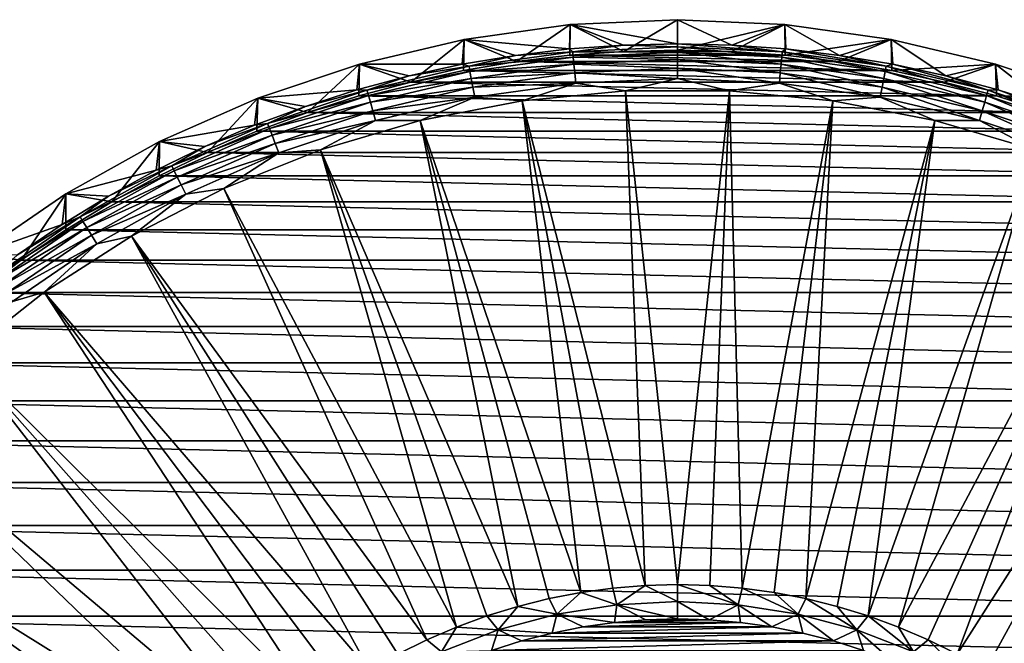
# Model space of a CAD drawing. Header units: metres. Extents: x -109 to 109, y -315 to 32.
# Tile 378 of 384: x 58 to 86, y 15 to 32. Entities that reach past the tile are written whole.
import ezdxf

# ---------------------------------------------------------------- set-up
doc = ezdxf.new("R2010")
doc.units = ezdxf.units.M
doc.layers.add('solid_K244242000C74_AAA', color=7, linetype='CONTINUOUS')

msp = doc.modelspace()

# ---------------------------------------------------------------- linework, layer by layer
at = {"layer": 'solid_K244242000C74_AAA'}
for points in [[(74.994003, 31.613438, -83.82), (73.501381, 32.36137, -83.669998), (76.5, 32.5, -83.669998)], [(76.5, 31.827694, -79.857155), (76.5, 32.5, -83.669998), (73.501381, 32.36137, -83.669998)], [(76.5, 31.649307, -83.82), (74.994003, 31.613438, -83.82), (76.5, 32.5, -83.669998)], [(76.5, 31.649307, -83.82), (76.5, 32.5, -83.669998), (79.498619, 32.36137, -83.669998)], [(78.014427, 31.791643, -79.857155), (79.498619, 32.36137, -83.669998), (76.5, 32.5, -83.669998)], [(76.5, 31.827694, -79.857155), (78.014427, 31.791643, -79.857155), (76.5, 32.5, -83.669998)], [(71.995758, 31.32715, -83.82), (70.528122, 31.946623, -83.669998), (73.501381, 32.36137, -83.669998)], [(73.474579, 31.683575, -79.857155), (73.501381, 32.36137, -83.669998), (70.528122, 31.946623, -83.669998)], [(73.491844, 31.50601, -83.82), (71.995758, 31.32715, -83.82), (73.501381, 32.36137, -83.669998)], [(73.474579, 31.683575, -79.857155), (74.985573, 31.791643, -79.857155), (73.501381, 32.36137, -83.669998)], [(74.994003, 31.613438, -83.82), (73.491844, 31.50601, -83.82), (73.501381, 32.36137, -83.669998)], [(74.985573, 31.791643, -79.857155), (76.5, 31.827694, -79.857155), (73.501381, 32.36137, -83.669998)], [(78.005997, 31.613438, -83.82), (76.5, 31.649307, -83.82), (79.498619, 32.36137, -83.669998)], [(79.508156, 31.50601, -83.82), (78.005997, 31.613438, -83.82), (79.498619, 32.36137, -83.669998)], [(78.014427, 31.791643, -79.857155), (79.525421, 31.683575, -79.857155), (79.498619, 32.36137, -83.669998)], [(79.508156, 31.50601, -83.82), (79.498619, 32.36137, -83.669998), (82.471878, 31.946623, -83.669998)], [(81.029556, 31.503733, -79.857155), (82.471878, 31.946623, -83.669998), (79.498619, 32.36137, -83.669998)], [(79.525421, 31.683575, -79.857155), (81.029556, 31.503733, -79.857155), (79.498619, 32.36137, -83.669998)], [(69.03849, 30.757179, -83.82), (67.605858, 31.259308, -83.669998), (70.528122, 31.946623, -83.669998)], [(70.47657, 31.252525, -79.857155), (70.528122, 31.946623, -83.669998), (67.605858, 31.259308, -83.669998)], [(70.510254, 31.077324, -83.82), (69.03849, 30.757179, -83.82), (70.528122, 31.946623, -83.669998)], [(70.47657, 31.252525, -79.857155), (71.970451, 31.503733, -79.857155), (70.528122, 31.946623, -83.669998)], [(71.995758, 31.32715, -83.82), (70.510254, 31.077324, -83.82), (70.528122, 31.946623, -83.669998)], [(71.970451, 31.503733, -79.857155), (73.474579, 31.683575, -79.857155), (70.528122, 31.946623, -83.669998)], [(81.004242, 31.32715, -83.82), (79.508156, 31.50601, -83.82), (82.471878, 31.946623, -83.669998)], [(82.489746, 31.077324, -83.82), (81.004242, 31.32715, -83.82), (82.471878, 31.946623, -83.669998)], [(81.029556, 31.503733, -79.857155), (82.52343, 31.252525, -79.857155), (82.471878, 31.946623, -83.669998)], [(82.489746, 31.077324, -83.82), (82.471878, 31.946623, -83.669998), (85.394142, 31.259308, -83.669998)], [(84.003662, 30.930521, -79.857155), (85.394142, 31.259308, -83.669998), (82.471878, 31.946623, -83.669998)], [(82.52343, 31.252525, -79.857155), (84.003662, 30.930521, -79.857155), (82.471878, 31.946623, -83.669998)], [(73.571594, 31.602552, -79.521729), (73.474579, 31.683575, -79.857155), (71.970451, 31.503733, -79.857155)], [(73.571594, 31.602552, -79.521729), (74.985573, 31.791643, -79.857155), (73.474579, 31.683575, -79.857155)], [(76.5, 31.73794, -79.521729), (74.985573, 31.791643, -79.857155), (73.571594, 31.602552, -79.521729)], [(76.5, 31.73794, -79.521729), (73.571594, 31.602552, -79.521729), (76.5, 31.590652, -79.20536)], [(76.5, 31.73794, -79.521729), (76.5, 31.827694, -79.857155), (74.985573, 31.791643, -79.857155)], [(79.428406, 31.602552, -79.521729), (78.014427, 31.791643, -79.857155), (76.5, 31.827694, -79.857155)], [(79.428406, 31.602552, -79.521729), (76.5, 31.827694, -79.857155), (76.5, 31.73794, -79.521729)], [(76.5, 31.73794, -79.521729), (76.5, 31.590652, -79.20536), (79.414818, 31.455891, -79.20536)], [(79.428406, 31.602552, -79.521729), (76.5, 31.73794, -79.521729), (79.414818, 31.455891, -79.20536)], [(79.428406, 31.602552, -79.521729), (79.525421, 31.683575, -79.857155), (78.014427, 31.791643, -79.857155)], [(82.331833, 31.19754, -79.521729), (79.525421, 31.683575, -79.857155), (79.428406, 31.602552, -79.521729)], [(82.331833, 31.19754, -79.521729), (81.029556, 31.503733, -79.857155), (79.525421, 31.683575, -79.857155)], [(70.668167, 31.19754, -79.521729), (71.970451, 31.503733, -79.857155), (70.47657, 31.252525, -79.857155)], [(73.571594, 31.602552, -79.521729), (71.970451, 31.503733, -79.857155), (70.668167, 31.19754, -79.521729)], [(73.571594, 31.602552, -79.521729), (70.668167, 31.19754, -79.521729), (73.585182, 31.455891, -79.20536)], [(70.668167, 31.19754, -79.521729), (70.695236, 31.052761, -79.20536), (73.585182, 31.455891, -79.20536)], [(73.585182, 31.455891, -79.20536), (70.695236, 31.052761, -79.20536), (73.603638, 31.256708, -78.919411)], [(81.004242, 31.32715, -83.82), (71.995758, 31.32715, -83.82), (73.491844, 31.50601, -83.82)], [(79.508156, 31.50601, -83.82), (73.491844, 31.50601, -83.82), (74.994003, 31.613438, -83.82)], [(81.004242, 31.32715, -83.82), (73.491844, 31.50601, -83.82), (79.508156, 31.50601, -83.82)], [(73.571594, 31.602552, -79.521729), (73.585182, 31.455891, -79.20536), (76.5, 31.590652, -79.20536)], [(76.5, 31.590652, -79.20536), (73.585182, 31.455891, -79.20536), (76.5, 31.390615, -78.919411)], [(73.585182, 31.455891, -79.20536), (73.603638, 31.256708, -78.919411), (76.5, 31.390615, -78.919411)], [(78.005997, 31.613438, -83.82), (74.994003, 31.613438, -83.82), (76.5, 31.649307, -83.82)], [(79.508156, 31.50601, -83.82), (74.994003, 31.613438, -83.82), (78.005997, 31.613438, -83.82)], [(76.5, 31.590652, -79.20536), (76.5, 31.390615, -78.919411), (79.396362, 31.256708, -78.919411)], [(79.414818, 31.455891, -79.20536), (76.5, 31.590652, -79.20536), (79.396362, 31.256708, -78.919411)], [(79.414818, 31.455891, -79.20536), (79.396362, 31.256708, -78.919411), (82.268013, 30.856131, -78.919411)], [(79.428406, 31.602552, -79.521729), (79.414818, 31.455891, -79.20536), (82.304764, 31.052761, -79.20536)], [(82.304764, 31.052761, -79.20536), (79.414818, 31.455891, -79.20536), (82.268013, 30.856131, -78.919411)], [(82.331833, 31.19754, -79.521729), (79.428406, 31.602552, -79.521729), (82.304764, 31.052761, -79.20536)], [(82.331833, 31.19754, -79.521729), (82.52343, 31.252525, -79.857155), (81.029556, 31.503733, -79.857155)], [(66.148552, 29.908609, -83.82), (64.759682, 30.305361, -83.669998), (67.605858, 31.259308, -83.669998)], [(67.533104, 30.538448, -79.857155), (67.605858, 31.259308, -83.669998), (64.759682, 30.305361, -83.669998)], [(67.583076, 30.367197, -83.82), (66.148552, 29.908609, -83.82), (67.605858, 31.259308, -83.669998)], [(67.533104, 30.538448, -79.857155), (68.996338, 30.930521, -79.857155), (67.605858, 31.259308, -83.669998)], [(69.03849, 30.757179, -83.82), (67.583076, 30.367197, -83.82), (67.605858, 31.259308, -83.669998)], [(68.996338, 30.930521, -79.857155), (70.47657, 31.252525, -79.857155), (67.605858, 31.259308, -83.669998)], [(70.668167, 31.19754, -79.521729), (68.996338, 30.930521, -79.857155), (67.814499, 30.526365, -79.521729)], [(70.668167, 31.19754, -79.521729), (67.814499, 30.526365, -79.521729), (70.695236, 31.052761, -79.20536)], [(70.668167, 31.19754, -79.521729), (70.47657, 31.252525, -79.857155), (68.996338, 30.930521, -79.857155)], [(82.489746, 31.077324, -83.82), (70.510254, 31.077324, -83.82), (71.995758, 31.32715, -83.82)], [(70.695236, 31.052761, -79.20536), (70.731987, 30.856131, -78.919411), (73.603638, 31.256708, -78.919411)], [(73.603638, 31.256708, -78.919411), (70.731987, 30.856131, -78.919411), (73.626404, 31.011066, -78.672592)], [(82.489746, 31.077324, -83.82), (71.995758, 31.32715, -83.82), (81.004242, 31.32715, -83.82)], [(76.5, 31.390615, -78.919411), (73.603638, 31.256708, -78.919411), (76.5, 31.143921, -78.672592)], [(73.603638, 31.256708, -78.919411), (73.626404, 31.011066, -78.672592), (76.5, 31.143921, -78.672592)], [(76.5, 31.143921, -78.672592), (73.626404, 31.011066, -78.672592), (76.5, 30.858078, -78.472404)], [(76.5, 31.390615, -78.919411), (76.5, 31.143921, -78.672592), (79.373596, 31.011066, -78.672592)], [(79.396362, 31.256708, -78.919411), (76.5, 31.390615, -78.919411), (79.373596, 31.011066, -78.672592)], [(76.5, 31.143921, -78.672592), (76.5, 30.858078, -78.472404), (79.347221, 30.726442, -78.472404)], [(79.373596, 31.011066, -78.672592), (76.5, 31.143921, -78.672592), (79.347221, 30.726442, -78.472404)], [(79.396362, 31.256708, -78.919411), (79.373596, 31.011066, -78.672592), (82.222679, 30.613636, -78.672592)], [(82.268013, 30.856131, -78.919411), (79.396362, 31.256708, -78.919411), (82.222679, 30.613636, -78.672592)], [(82.331833, 31.19754, -79.521729), (82.304764, 31.052761, -79.20536), (85.145195, 30.384699, -79.20536)], [(85.185501, 30.526365, -79.521729), (82.52343, 31.252525, -79.857155), (82.331833, 31.19754, -79.521729)], [(85.185501, 30.526365, -79.521729), (82.331833, 31.19754, -79.521729), (85.145195, 30.384699, -79.20536)], [(83.96151, 30.757179, -83.82), (82.489746, 31.077324, -83.82), (85.394142, 31.259308, -83.669998)], [(85.185501, 30.526365, -79.521729), (84.003662, 30.930521, -79.857155), (82.52343, 31.252525, -79.857155)], [(85.416924, 30.367197, -83.82), (83.96151, 30.757179, -83.82), (85.394142, 31.259308, -83.669998)], [(84.003662, 30.930521, -79.857155), (85.466896, 30.538446, -79.857155), (85.394142, 31.259308, -83.669998)], [(85.416924, 30.367197, -83.82), (85.394142, 31.259308, -83.669998), (88.240318, 30.305361, -83.669998)], [(86.909821, 30.077194, -79.857155), (88.240318, 30.305361, -83.669998), (85.394142, 31.259308, -83.669998)], [(85.466896, 30.538446, -79.857155), (86.909821, 30.077194, -79.857155), (85.394142, 31.259308, -83.669998)], [(67.814499, 30.526365, -79.521729), (68.996338, 30.930521, -79.857155), (67.533104, 30.538448, -79.857155)], [(67.814499, 30.526365, -79.521729), (67.854805, 30.384699, -79.20536), (70.695236, 31.052761, -79.20536)], [(70.695236, 31.052761, -79.20536), (67.854805, 30.384699, -79.20536), (70.731987, 30.856131, -78.919411)], [(67.854805, 30.384699, -79.20536), (67.909554, 30.192299, -78.919411), (70.731987, 30.856131, -78.919411)], [(70.731987, 30.856131, -78.919411), (67.909554, 30.192299, -78.919411), (70.777321, 30.613636, -78.672592)], [(83.96151, 30.757179, -83.82), (69.03849, 30.757179, -83.82), (70.510254, 31.077324, -83.82)], [(83.96151, 30.757179, -83.82), (70.510254, 31.077324, -83.82), (82.489746, 31.077324, -83.82)], [(70.731987, 30.856131, -78.919411), (70.777321, 30.613636, -78.672592), (73.626404, 31.011066, -78.672592)], [(73.626404, 31.011066, -78.672592), (70.777321, 30.613636, -78.672592), (73.652779, 30.726442, -78.472404)], [(73.626404, 31.011066, -78.672592), (73.652779, 30.726442, -78.472404), (76.5, 30.858078, -78.472404)], [(76.5, 30.858078, -78.472404), (73.652779, 30.726442, -78.472404), (75.046753, 30.507524, -78.325066)], [(76.5, 30.858078, -78.472404), (75.046753, 30.507524, -78.325066), (77.95327, 30.507523, -78.325066)], [(79.347221, 30.726442, -78.472404), (76.5, 30.858078, -78.472404), (77.95327, 30.507523, -78.325066)], [(79.373596, 31.011066, -78.672592), (79.347221, 30.726442, -78.472404), (82.170158, 30.332661, -78.472404)], [(82.222679, 30.613636, -78.672592), (79.373596, 31.011066, -78.672592), (82.170158, 30.332661, -78.472404)], [(82.268013, 30.856131, -78.919411), (82.222679, 30.613636, -78.672592), (85.022942, 29.955021, -78.672592)], [(82.304764, 31.052761, -79.20536), (82.268013, 30.856131, -78.919411), (85.090446, 30.192299, -78.919411)], [(85.090446, 30.192299, -78.919411), (82.268013, 30.856131, -78.919411), (85.022942, 29.955021, -78.672592)], [(85.145195, 30.384699, -79.20536), (82.304764, 31.052761, -79.20536), (85.090446, 30.192299, -78.919411)], [(85.185501, 30.526365, -79.521729), (85.466896, 30.538446, -79.857155), (84.003662, 30.930521, -79.857155)], [(85.416924, 30.367197, -83.82), (67.583076, 30.367197, -83.82), (69.03849, 30.757179, -83.82)], [(67.909554, 30.192299, -78.919411), (67.977058, 29.955021, -78.672592), (70.777321, 30.613636, -78.672592)], [(70.777321, 30.613636, -78.672592), (67.977058, 29.955021, -78.672592), (70.829842, 30.332661, -78.472404)], [(85.416924, 30.367197, -83.82), (69.03849, 30.757179, -83.82), (83.96151, 30.757179, -83.82)], [(70.777321, 30.613636, -78.672592), (70.829842, 30.332661, -78.472404), (73.652779, 30.726442, -78.472404)], [(73.652779, 30.726442, -78.472404), (70.829842, 30.332661, -78.472404), (72.153404, 30.231243, -78.325066)], [(73.652779, 30.726442, -78.472404), (72.153404, 30.231243, -78.325066), (75.046753, 30.507524, -78.325066)], [(79.347221, 30.726442, -78.472404), (77.95327, 30.507523, -78.325066), (80.846611, 30.231241, -78.325066)], [(82.170158, 30.332661, -78.472404), (79.347221, 30.726442, -78.472404), (80.846611, 30.231241, -78.325066)], [(82.222679, 30.613636, -78.672592), (82.170158, 30.332661, -78.472404), (84.944717, 29.68009, -78.472404)], [(85.022942, 29.955021, -78.672592), (82.222679, 30.613636, -78.672592), (84.944717, 29.68009, -78.472404)], [(63.352322, 28.789171, -83.82), (62.013596, 29.092854, -83.669998), (64.759682, 30.305361, -83.669998)], [(64.670837, 29.547808, -79.857155), (64.759682, 30.305361, -83.669998), (62.013596, 29.092854, -83.669998)], [(64.737328, 29.382273, -83.82), (63.352322, 28.789171, -83.82), (64.759682, 30.305361, -83.669998)], [(64.670837, 29.547808, -79.857155), (66.090179, 30.077194, -79.857155), (64.759682, 30.305361, -83.669998)], [(66.148552, 29.908609, -83.82), (64.737328, 29.382273, -83.82), (64.759682, 30.305361, -83.669998)], [(66.090179, 30.077194, -79.857155), (67.533104, 30.538448, -79.857155), (64.759682, 30.305361, -83.669998)], [(67.814499, 30.526365, -79.521729), (66.090179, 30.077194, -79.857155), (65.034935, 29.594748, -79.521729)], [(67.814499, 30.526365, -79.521729), (65.034935, 29.594748, -79.521729), (67.854805, 30.384699, -79.20536)], [(65.034935, 29.594748, -79.521729), (65.088142, 29.457405, -79.20536), (67.854805, 30.384699, -79.20536)], [(67.854805, 30.384699, -79.20536), (65.088142, 29.457405, -79.20536), (67.909554, 30.192299, -78.919411)], [(67.814499, 30.526365, -79.521729), (67.533104, 30.538448, -79.857155), (66.090179, 30.077194, -79.857155)], [(86.851448, 29.908609, -83.82), (66.148552, 29.908609, -83.82), (67.583076, 30.367197, -83.82)], [(86.851448, 29.908609, -83.82), (67.583076, 30.367197, -83.82), (85.416924, 30.367197, -83.82)], [(67.977058, 29.955021, -78.672592), (68.055283, 29.68009, -78.472404), (70.829842, 30.332661, -78.472404)], [(70.829842, 30.332661, -78.472404), (68.055283, 29.68009, -78.472404), (69.299423, 29.681183, -78.325066)], [(70.829842, 30.332661, -78.472404), (69.299423, 29.681183, -78.325066), (72.153404, 30.231243, -78.325066)], [(75.046753, 30.507524, -78.325066), (72.153404, 30.231243, -78.325066), (75.595604, 16.68075, -73.288864)], [(75.046753, 30.507524, -78.325066), (75.595604, 16.68075, -73.288864), (76.500008, 16.705248, -73.288864)], [(77.95327, 30.507523, -78.325066), (75.046753, 30.507524, -78.325066), (76.500008, 16.705248, -73.288864)], [(77.95327, 30.507523, -78.325066), (76.500008, 16.705248, -73.288864), (77.404404, 16.680748, -73.288864)], [(77.95327, 30.507523, -78.325066), (77.404404, 16.680748, -73.288864), (78.30616, 16.607321, -73.288864)], [(80.846611, 30.231241, -78.325066), (77.95327, 30.507523, -78.325066), (78.30616, 16.607321, -73.288864)], [(82.170158, 30.332661, -78.472404), (80.846611, 30.231241, -78.325066), (83.700592, 29.681179, -78.325066)], [(84.944717, 29.68009, -78.472404), (82.170158, 30.332661, -78.472404), (83.700592, 29.681179, -78.325066)], [(85.145195, 30.384699, -79.20536), (85.090446, 30.192299, -78.919411), (87.8396, 29.270876, -78.919411)], [(85.185501, 30.526365, -79.521729), (85.145195, 30.384699, -79.20536), (87.911858, 29.457405, -79.20536)], [(87.911858, 29.457405, -79.20536), (85.145195, 30.384699, -79.20536), (87.8396, 29.270876, -78.919411)], [(87.965065, 29.594748, -79.521729), (85.466896, 30.538446, -79.857155), (85.185501, 30.526365, -79.521729)], [(87.965065, 29.594748, -79.521729), (85.185501, 30.526365, -79.521729), (87.911858, 29.457405, -79.20536)], [(86.851448, 29.908609, -83.82), (85.416924, 30.367197, -83.82), (88.240318, 30.305361, -83.669998)], [(87.965065, 29.594748, -79.521729), (86.909821, 30.077194, -79.857155), (85.466896, 30.538446, -79.857155)], [(65.034935, 29.594748, -79.521729), (66.090179, 30.077194, -79.857155), (64.670837, 29.547808, -79.857155)], [(65.088142, 29.457405, -79.20536), (65.1604, 29.270876, -78.919411), (67.909554, 30.192299, -78.919411)], [(67.909554, 30.192299, -78.919411), (65.1604, 29.270876, -78.919411), (67.977058, 29.955021, -78.672592)], [(72.153404, 30.231243, -78.325066), (69.299423, 29.681183, -78.325066), (73.797401, 16.485184, -73.288864)], [(72.153404, 30.231243, -78.325066), (74.693855, 16.607323, -73.288864), (75.595604, 16.68075, -73.288864)], [(72.153404, 30.231243, -78.325066), (73.797401, 16.485184, -73.288864), (74.693855, 16.607323, -73.288864)], [(80.846611, 30.231241, -78.325066), (78.30616, 16.607321, -73.288864), (79.202606, 16.485182, -73.288864)], [(80.846611, 30.231241, -78.325066), (79.202606, 16.485182, -73.288864), (80.091133, 16.31469, -73.288864)], [(83.700592, 29.681179, -78.325066), (80.846611, 30.231241, -78.325066), (80.091133, 16.31469, -73.288864)], [(85.090446, 30.192299, -78.919411), (85.022942, 29.955021, -78.672592), (87.750481, 29.04084, -78.672592)], [(87.8396, 29.270876, -78.919411), (85.090446, 30.192299, -78.919411), (87.750481, 29.04084, -78.672592)], [(88.262672, 29.382273, -83.82), (64.737328, 29.382273, -83.82), (66.148552, 29.908609, -83.82)], [(65.1604, 29.270876, -78.919411), (65.249519, 29.04084, -78.672592), (67.977058, 29.955021, -78.672592)], [(67.977058, 29.955021, -78.672592), (65.249519, 29.04084, -78.672592), (68.055283, 29.68009, -78.472404)], [(88.262672, 29.382273, -83.82), (66.148552, 29.908609, -83.82), (86.851448, 29.908609, -83.82)], [(85.022942, 29.955021, -78.672592), (84.944717, 29.68009, -78.472404), (87.647224, 28.7743, -78.472404)], [(87.750481, 29.04084, -78.672592), (85.022942, 29.955021, -78.672592), (87.647224, 28.7743, -78.472404)], [(63.278297, 28.951488, -79.857155), (64.670837, 29.547808, -79.857155), (62.013596, 29.092854, -83.669998)], [(65.034935, 29.594748, -79.521729), (63.278297, 28.951488, -79.857155), (62.353184, 28.410639, -79.521729)], [(65.034935, 29.594748, -79.521729), (62.353184, 28.410639, -79.521729), (65.088142, 29.457405, -79.20536)], [(65.034935, 29.594748, -79.521729), (64.670837, 29.547808, -79.857155), (63.278297, 28.951488, -79.857155)], [(65.249519, 29.04084, -78.672592), (65.352776, 28.7743, -78.472404), (68.055283, 29.68009, -78.472404)], [(68.055283, 29.68009, -78.472404), (65.352776, 28.7743, -78.472404), (66.510643, 28.862324, -78.325066)], [(69.299423, 29.681183, -78.325066), (66.510643, 28.862324, -78.325066), (72.030884, 16.096346, -73.288864)], [(68.055283, 29.68009, -78.472404), (66.510643, 28.862324, -78.325066), (69.299423, 29.681183, -78.325066)], [(69.299423, 29.681183, -78.325066), (72.908875, 16.314692, -73.288864), (73.797401, 16.485184, -73.288864)], [(69.299423, 29.681183, -78.325066), (72.030884, 16.096346, -73.288864), (72.908875, 16.314692, -73.288864)], [(83.700592, 29.681179, -78.325066), (80.091133, 16.31469, -73.288864), (80.969124, 16.096342, -73.288864)], [(83.700592, 29.681179, -78.325066), (80.969124, 16.096342, -73.288864), (81.834007, 15.830783, -73.288864)], [(86.489372, 28.862318, -78.325066), (83.700592, 29.681179, -78.325066), (81.834007, 15.830783, -73.288864)], [(84.944717, 29.68009, -78.472404), (83.700592, 29.681179, -78.325066), (86.489372, 28.862318, -78.325066)], [(87.647224, 28.7743, -78.472404), (84.944717, 29.68009, -78.472404), (86.489372, 28.862318, -78.325066)], [(62.353184, 28.410639, -79.521729), (62.418835, 28.278791, -79.20536), (65.088142, 29.457405, -79.20536)], [(65.088142, 29.457405, -79.20536), (62.418835, 28.278791, -79.20536), (65.1604, 29.270876, -78.919411)], [(62.418835, 28.278791, -79.20536), (62.507999, 28.099726, -78.919411), (65.1604, 29.270876, -78.919411)], [(65.1604, 29.270876, -78.919411), (62.507999, 28.099726, -78.919411), (65.249519, 29.04084, -78.672592)], [(89.647675, 28.789171, -83.82), (63.352322, 28.789171, -83.82), (64.737328, 29.382273, -83.82)], [(89.647675, 28.789171, -83.82), (64.737328, 29.382273, -83.82), (88.262672, 29.382273, -83.82)], [(60.675346, 27.409105, -83.82), (59.390907, 27.632029, -83.669998), (62.013596, 29.092854, -83.669998)], [(61.91571, 28.289583, -79.857155), (62.013596, 29.092854, -83.669998), (59.390907, 27.632029, -83.669998)], [(61.997654, 28.131109, -83.82), (60.675346, 27.409105, -83.82), (62.013596, 29.092854, -83.669998)], [(61.91571, 28.289583, -79.857155), (63.278297, 28.951488, -79.857155), (62.013596, 29.092854, -83.669998)], [(62.353184, 28.410639, -79.521729), (63.278297, 28.951488, -79.857155), (61.91571, 28.289583, -79.857155)], [(63.352322, 28.789171, -83.82), (61.997654, 28.131109, -83.82), (62.013596, 29.092854, -83.669998)], [(62.507999, 28.099726, -78.919411), (62.617962, 27.878895, -78.672592), (65.249519, 29.04084, -78.672592)], [(65.249519, 29.04084, -78.672592), (62.617962, 27.878895, -78.672592), (65.352776, 28.7743, -78.472404)], [(91.002342, 28.131109, -83.82), (61.997654, 28.131109, -83.82), (63.352322, 28.789171, -83.82)], [(62.617962, 27.878895, -78.672592), (62.745373, 27.623018, -78.472404), (65.352776, 28.7743, -78.472404)], [(65.352776, 28.7743, -78.472404), (62.745373, 27.623018, -78.472404), (63.812336, 27.782084, -78.325066)], [(91.002342, 28.131109, -83.82), (63.352322, 28.789171, -83.82), (89.647675, 28.789171, -83.82)], [(66.510643, 28.862324, -78.325066), (63.812336, 27.782084, -78.325066), (70.316765, 15.518793, -73.288864)], [(65.352776, 28.7743, -78.472404), (63.812336, 27.782084, -78.325066), (66.510643, 28.862324, -78.325066)], [(66.510643, 28.862324, -78.325066), (71.166, 15.830786, -73.288864), (72.030884, 16.096346, -73.288864)], [(66.510643, 28.862324, -78.325066), (70.316765, 15.518793, -73.288864), (71.166, 15.830786, -73.288864)], [(86.489372, 28.862318, -78.325066), (81.834007, 15.830783, -73.288864), (82.683243, 15.518789, -73.288864)], [(89.187675, 27.782076, -78.325066), (86.489372, 28.862318, -78.325066), (82.683243, 15.518789, -73.288864)], [(62.353184, 28.410639, -79.521729), (60.586155, 27.563591, -79.857155), (59.79213, 26.98414, -79.521729)], [(62.353184, 28.410639, -79.521729), (59.79213, 26.98414, -79.521729), (62.418835, 28.278791, -79.20536)], [(62.353184, 28.410639, -79.521729), (61.91571, 28.289583, -79.857155), (60.586155, 27.563591, -79.857155)], [(60.586155, 27.563591, -79.857155), (61.91571, 28.289583, -79.857155), (59.390907, 27.632029, -83.669998)], [(59.79213, 26.98414, -79.521729), (59.869663, 26.858913, -79.20536), (62.418835, 28.278791, -79.20536)], [(62.418835, 28.278791, -79.20536), (59.869663, 26.858913, -79.20536), (62.507999, 28.099726, -78.919411)], [(59.869663, 26.858913, -79.20536), (59.974972, 26.688839, -78.919411), (62.507999, 28.099726, -78.919411)], [(62.507999, 28.099726, -78.919411), (59.974972, 26.688839, -78.919411), (62.617962, 27.878895, -78.672592)], [(92.324654, 27.409105, -83.82), (60.675346, 27.409105, -83.82), (61.997654, 28.131109, -83.82)], [(92.324654, 27.409105, -83.82), (61.997654, 28.131109, -83.82), (91.002342, 28.131109, -83.82)], [(59.974972, 26.688839, -78.919411), (60.104839, 26.479095, -78.672592), (62.617962, 27.878895, -78.672592)], [(62.617962, 27.878895, -78.672592), (60.104839, 26.479095, -78.672592), (62.745373, 27.623018, -78.472404)], [(58.141685, 25.780809, -83.82), (56.914314, 25.935514, -83.669998), (59.390907, 27.632029, -83.669998)], [(59.292648, 26.775158, -79.857155), (59.390907, 27.632029, -83.669998), (56.914314, 25.935514, -83.669998)], [(59.388916, 26.624954, -83.82), (58.141685, 25.780809, -83.82), (59.390907, 27.632029, -83.669998)], [(59.292648, 26.775158, -79.857155), (60.586155, 27.563591, -79.857155), (59.390907, 27.632029, -83.669998)], [(59.79213, 26.98414, -79.521729), (60.586155, 27.563591, -79.857155), (59.292648, 26.775158, -79.857155)], [(60.675346, 27.409105, -83.82), (59.388916, 26.624954, -83.82), (59.390907, 27.632029, -83.669998)], [(60.104839, 26.479095, -78.672592), (60.255314, 26.236067, -78.472404), (62.745373, 27.623018, -78.472404)], [(62.745373, 27.623018, -78.472404), (60.255314, 26.236067, -78.472404), (61.228931, 26.450243, -78.325066)], [(63.812336, 27.782084, -78.325066), (61.228931, 26.450243, -78.325066), (69.485664, 15.16128, -73.288864)], [(62.745373, 27.623018, -78.472404), (61.228931, 26.450243, -78.325066), (63.812336, 27.782084, -78.325066)], [(63.812336, 27.782084, -78.325066), (69.485664, 15.16128, -73.288864), (70.316765, 15.518793, -73.288864)], [(89.187675, 27.782076, -78.325066), (82.683243, 15.518789, -73.288864), (83.514343, 15.161276, -73.288864)], [(89.187675, 27.782076, -78.325066), (83.514343, 15.161276, -73.288864), (84.324875, 14.759292, -73.288864)], [(91.771088, 26.450235, -78.325066), (89.187675, 27.782076, -78.325066), (84.324875, 14.759292, -73.288864)], [(93.611084, 26.624954, -83.82), (59.388916, 26.624954, -83.82), (60.675346, 27.409105, -83.82)], [(93.611084, 26.624954, -83.82), (60.675346, 27.409105, -83.82), (92.324654, 27.409105, -83.82)], [(58.038124, 25.926071, -79.857155), (59.292648, 26.775158, -79.857155), (56.914314, 25.935514, -83.669998)], [(59.79213, 26.98414, -79.521729), (58.038124, 25.926071, -79.857155), (57.373619, 25.327423, -79.521729)], [(59.79213, 26.98414, -79.521729), (57.373619, 25.327423, -79.521729), (59.869663, 26.858913, -79.20536)], [(57.373619, 25.327423, -79.521729), (57.462379, 25.209885, -79.20536), (59.869663, 26.858913, -79.20536)], [(59.869663, 26.858913, -79.20536), (57.462379, 25.209885, -79.20536), (59.974972, 26.688839, -78.919411)], [(59.79213, 26.98414, -79.521729), (59.292648, 26.775158, -79.857155), (58.038124, 25.926071, -79.857155)], [(57.462379, 25.209885, -79.20536), (57.582928, 25.050251, -78.919411), (59.974972, 26.688839, -78.919411)], [(59.974972, 26.688839, -78.919411), (57.582928, 25.050251, -78.919411), (60.104839, 26.479095, -78.672592)], [(57.582928, 25.050251, -78.919411), (57.731594, 24.853384, -78.672592), (60.104839, 26.479095, -78.672592)], [(60.104839, 26.479095, -78.672592), (57.731594, 24.853384, -78.672592), (60.255314, 26.236067, -78.472404)], [(94.858315, 25.780809, -83.82), (58.141685, 25.780809, -83.82), (59.388916, 26.624954, -83.82)], [(61.228931, 26.450243, -78.325066), (58.783817, 24.878862, -78.325066), (67.887558, 14.314021, -73.288864)], [(60.255314, 26.236067, -78.472404), (58.783817, 24.878862, -78.325066), (61.228931, 26.450243, -78.325066)], [(94.858315, 25.780809, -83.82), (59.388916, 26.624954, -83.82), (93.611084, 26.624954, -83.82)], [(61.228931, 26.450243, -78.325066), (68.675133, 14.759296, -73.288864), (69.485664, 15.16128, -73.288864)], [(61.228931, 26.450243, -78.325066), (67.887558, 14.314021, -73.288864), (68.675133, 14.759296, -73.288864)], [(91.771088, 26.450235, -78.325066), (84.324875, 14.759292, -73.288864), (85.11245, 14.314016, -73.288864)], [(91.771088, 26.450235, -78.325066), (85.11245, 14.314016, -73.288864), (85.874763, 13.826756, -73.288864)], [(57.731594, 24.853384, -78.672592), (57.903854, 24.625277, -78.472404), (60.255314, 26.236067, -78.472404)], [(60.255314, 26.236067, -78.472404), (57.903854, 24.625277, -78.472404), (58.783817, 24.878862, -78.325066)], [(58.141685, 25.780809, -83.82), (56.935543, 24.877913, -83.82), (56.914314, 25.935514, -83.669998)], [(96.064461, 24.877913, -83.82), (56.935543, 24.877913, -83.82), (58.141685, 25.780809, -83.82)], [(96.064461, 24.877913, -83.82), (58.141685, 25.780809, -83.82), (94.858315, 25.780809, -83.82)], [(97.225891, 23.918919, -83.82), (55.774109, 23.918919, -83.82), (56.935543, 24.877913, -83.82)], [(58.783817, 24.878862, -78.325066), (56.499149, 23.082178, -78.325066), (66.390427, 13.298944, -73.288864)], [(57.903854, 24.625277, -78.472404), (56.499149, 23.082178, -78.325066), (58.783817, 24.878862, -78.325066)], [(97.225891, 23.918919, -83.82), (56.935543, 24.877913, -83.82), (96.064461, 24.877913, -83.82)], [(58.783817, 24.878862, -78.325066), (67.125244, 13.826761, -73.288864), (67.887558, 14.314021, -73.288864)], [(58.783817, 24.878862, -78.325066), (66.390427, 13.298944, -73.288864), (67.125244, 13.826761, -73.288864)], [(98.340302, 22.90588, -83.82), (54.659698, 22.90588, -83.82), (55.774109, 23.918919, -83.82)], [(98.340302, 22.90588, -83.82), (55.774109, 23.918919, -83.82), (97.225891, 23.918919, -83.82)], [(99.405746, 21.840445, -83.82), (53.594254, 21.840445, -83.82), (54.659698, 22.90588, -83.82)], [(56.499149, 23.082178, -78.325066), (54.395611, 21.076456, -78.325066), (65.011826, 12.127951, -73.288864)], [(99.405746, 21.840445, -83.82), (54.659698, 22.90588, -83.82), (98.340302, 22.90588, -83.82)], [(56.499149, 23.082178, -78.325066), (65.685265, 12.73212, -73.288864), (66.390427, 13.298944, -73.288864)], [(56.499149, 23.082178, -78.325066), (65.011826, 12.127951, -73.288864), (65.685265, 12.73212, -73.288864)], [(100.418877, 20.725933, -83.82), (52.58112, 20.725933, -83.82), (53.594254, 21.840445, -83.82)], [(100.418877, 20.725933, -83.82), (53.594254, 21.840445, -83.82), (99.405746, 21.840445, -83.82)], [(54.395611, 21.076456, -78.325066), (52.492252, 18.879858, -78.325066), (64.372086, 11.488209, -73.288864)], [(54.395611, 21.076456, -78.325066), (64.372086, 11.488209, -73.288864), (65.011826, 12.127951, -73.288864)], [(101.377991, 19.564362, -83.82), (51.622013, 19.564362, -83.82), (52.58112, 20.725933, -83.82)], [(101.377991, 19.564362, -83.82), (52.58112, 20.725933, -83.82), (100.418877, 20.725933, -83.82)], [(102.28093, 18.358145, -83.82), (50.71907, 18.358145, -83.82), (51.622013, 19.564362, -83.82)], [(102.28093, 18.358145, -83.82), (51.622013, 19.564362, -83.82), (101.377991, 19.564362, -83.82)], [(52.492252, 18.879858, -78.325066), (50.806316, 16.512283, -78.325066), (63.201088, 10.109612, -73.288864)], [(52.492252, 18.879858, -78.325066), (63.767914, 10.814772, -73.288864), (64.372086, 11.488209, -73.288864)], [(52.492252, 18.879858, -78.325066), (63.201088, 10.109612, -73.288864), (63.767914, 10.814772, -73.288864)], [(103.125038, 17.110952, -83.82), (49.874958, 17.110952, -83.82), (50.71907, 18.358145, -83.82)], [(103.125038, 17.110952, -83.82), (50.71907, 18.358145, -83.82), (102.28093, 18.358145, -83.82)], [(103.909103, 15.824654, -83.82), (49.090897, 15.824654, -83.82), (49.874958, 17.110952, -83.82)], [(103.909103, 15.824654, -83.82), (49.874958, 17.110952, -83.82), (103.125038, 17.110952, -83.82)], [(74.803108, 16.144876, -73.162537), (74.693855, 16.607323, -73.288864), (73.797401, 16.485184, -73.288864)], [(74.803108, 16.144876, -73.162537), (75.595604, 16.68075, -73.288864), (74.693855, 16.607323, -73.288864)], [(76.5, 16.233807, -73.162537), (75.595604, 16.68075, -73.288864), (74.803108, 16.144876, -73.162537)], [(76.5, 16.233807, -73.162537), (76.500008, 16.705248, -73.288864), (75.595604, 16.68075, -73.288864)], [(78.196892, 16.144876, -73.162537), (76.500008, 16.705248, -73.288864), (76.5, 16.233807, -73.162537)], [(78.196892, 16.144876, -73.162537), (77.404404, 16.680748, -73.288864), (76.500008, 16.705248, -73.288864)], [(78.196892, 16.144876, -73.162537), (78.30616, 16.607321, -73.288864), (77.404404, 16.680748, -73.288864)], [(79.875198, 15.87906, -73.162537), (78.30616, 16.607321, -73.288864), (78.196892, 16.144876, -73.162537)], [(79.875198, 15.87906, -73.162537), (79.202606, 16.485182, -73.288864), (78.30616, 16.607321, -73.288864)], [(50.806316, 16.512283, -78.325066), (49.353065, 13.995176, -78.325066), (62.186005, 8.612486, -73.288864)], [(50.806316, 16.512283, -78.325066), (62.673271, 9.374799, -73.288864), (63.201088, 10.109612, -73.288864)], [(50.806316, 16.512283, -78.325066), (62.186005, 8.612486, -73.288864), (62.673271, 9.374799, -73.288864)], [(73.124802, 15.87906, -73.162537), (72.908875, 16.314692, -73.288864), (72.030884, 16.096346, -73.288864)], [(73.124802, 15.87906, -73.162537), (73.797401, 16.485184, -73.288864), (72.908875, 16.314692, -73.288864)], [(74.803108, 16.144876, -73.162537), (73.797401, 16.485184, -73.288864), (73.124802, 15.87906, -73.162537)], [(79.875198, 15.87906, -73.162537), (80.091133, 16.31469, -73.288864), (79.202606, 16.485182, -73.288864)], [(81.516525, 15.439268, -73.162537), (80.091133, 16.31469, -73.288864), (79.875198, 15.87906, -73.162537)], [(81.516525, 15.439268, -73.162537), (80.969124, 16.096342, -73.288864), (80.091133, 16.31469, -73.288864)], [(71.483475, 15.439268, -73.162537), (72.030884, 16.096346, -73.288864), (71.166, 15.830786, -73.288864)], [(73.124802, 15.87906, -73.162537), (72.030884, 16.096346, -73.288864), (71.483475, 15.439268, -73.162537)], [(74.803108, 16.144876, -73.162537), (73.124802, 15.87906, -73.162537), (74.736267, 15.648499, -73.120003)], [(74.803108, 16.144876, -73.162537), (74.736267, 15.648499, -73.120003), (75.617012, 15.722814, -73.120003)], [(76.5, 16.233807, -73.162537), (74.803108, 16.144876, -73.162537), (76.500046, 15.747568, -73.120003)], [(74.803108, 16.144876, -73.162537), (75.617012, 15.722814, -73.120003), (76.500046, 15.747568, -73.120003)], [(76.5, 16.233807, -73.162537), (76.500046, 15.747568, -73.120003), (77.383087, 15.722808, -73.120003)], [(78.196892, 16.144876, -73.162537), (76.5, 16.233807, -73.162537), (77.383087, 15.722808, -73.120003)], [(78.196892, 16.144876, -73.162537), (77.383087, 15.722808, -73.120003), (78.263824, 15.648487, -73.120003)], [(78.196892, 16.144876, -73.162537), (78.263824, 15.648487, -73.120003), (79.138397, 15.524976, -73.120003)], [(79.875198, 15.87906, -73.162537), (78.196892, 16.144876, -73.162537), (79.138397, 15.524976, -73.120003)], [(81.516525, 15.439268, -73.162537), (81.834007, 15.830783, -73.288864), (80.969124, 16.096342, -73.288864)], [(104.631042, 14.502484, -83.82), (48.368961, 14.502484, -83.82), (49.090897, 15.824654, -83.82)], [(104.631042, 14.502484, -83.82), (49.090897, 15.824654, -83.82), (103.909103, 15.824654, -83.82)], [(71.483475, 15.439268, -73.162537), (71.166, 15.830786, -73.288864), (70.316765, 15.518793, -73.288864)], [(73.124802, 15.87906, -73.162537), (71.483475, 15.439268, -73.162537), (72.995033, 15.352585, -73.120003)], [(73.124802, 15.87906, -73.162537), (72.995033, 15.352585, -73.120003), (73.861702, 15.524992, -73.120003)], [(73.124802, 15.87906, -73.162537), (73.861702, 15.524992, -73.120003), (74.736267, 15.648499, -73.120003)], [(77.383087, 15.722808, -73.120003), (75.617012, 15.722814, -73.120003), (74.736267, 15.648499, -73.120003)], [(78.263824, 15.648487, -73.120003), (77.383087, 15.722808, -73.120003), (74.736267, 15.648499, -73.120003)], [(77.383087, 15.722808, -73.120003), (76.500046, 15.747568, -73.120003), (75.617012, 15.722814, -73.120003)], [(79.875198, 15.87906, -73.162537), (79.138397, 15.524976, -73.120003), (80.005066, 15.352563, -73.120003)], [(79.875198, 15.87906, -73.162537), (80.005066, 15.352563, -73.120003), (80.860687, 15.131768, -73.120003)], [(81.516525, 15.439268, -73.162537), (79.875198, 15.87906, -73.162537), (80.860687, 15.131768, -73.120003)], [(83.102882, 14.830321, -73.162537), (81.834007, 15.830783, -73.288864), (81.516525, 15.439268, -73.162537)], [(83.102882, 14.830321, -73.162537), (82.683243, 15.518789, -73.288864), (81.834007, 15.830783, -73.288864)], [(69.897118, 14.830321, -73.162537), (70.316765, 15.518793, -73.288864), (69.485664, 15.16128, -73.288864)], [(71.483475, 15.439268, -73.162537), (70.316765, 15.518793, -73.288864), (69.897118, 14.830321, -73.162537)], [(71.483475, 15.439268, -73.162537), (69.897118, 14.830321, -73.162537), (71.29789, 14.863521, -73.120003)], [(71.483475, 15.439268, -73.162537), (71.29789, 14.863521, -73.120003), (72.139412, 15.131796, -73.120003)], [(71.483475, 15.439268, -73.162537), (72.139412, 15.131796, -73.120003), (72.995033, 15.352585, -73.120003)], [(79.138397, 15.524976, -73.120003), (73.861702, 15.524992, -73.120003), (72.995033, 15.352585, -73.120003)], [(80.005066, 15.352563, -73.120003), (79.138397, 15.524976, -73.120003), (72.995033, 15.352585, -73.120003)], [(78.263824, 15.648487, -73.120003), (74.736267, 15.648499, -73.120003), (73.861702, 15.524992, -73.120003)], [(79.138397, 15.524976, -73.120003), (78.263824, 15.648487, -73.120003), (73.861702, 15.524992, -73.120003)], [(81.516525, 15.439268, -73.162537), (80.860687, 15.131768, -73.120003), (81.702209, 14.863488, -73.120003)], [(81.516525, 15.439268, -73.162537), (81.702209, 14.863488, -73.120003), (82.527939, 14.548213, -73.120003)], [(83.102882, 14.830321, -73.162537), (81.516525, 15.439268, -73.162537), (82.527939, 14.548213, -73.120003)], [(83.102882, 14.830321, -73.162537), (83.514343, 15.161276, -73.288864), (82.683243, 15.518789, -73.288864)], [(69.897118, 14.830321, -73.162537), (69.485664, 15.16128, -73.288864), (68.675133, 14.759296, -73.288864)], [(80.005066, 15.352563, -73.120003), (72.995033, 15.352585, -73.120003), (72.139412, 15.131796, -73.120003)], [(80.860687, 15.131768, -73.120003), (80.005066, 15.352563, -73.120003), (72.139412, 15.131796, -73.120003)], [(84.616905, 14.058889, -73.162537), (83.514343, 15.161276, -73.288864), (83.102882, 14.830321, -73.162537)], [(84.616905, 14.058889, -73.162537), (84.324875, 14.759292, -73.288864), (83.514343, 15.161276, -73.288864)], [(80.860687, 15.131768, -73.120003), (72.139412, 15.131796, -73.120003), (71.29789, 14.863521, -73.120003)], [(81.702209, 14.863488, -73.120003), (80.860687, 15.131768, -73.120003), (71.29789, 14.863521, -73.120003)]]:
    msp.add_3dface(points, dxfattribs=at)

doc.saveas('drawing.dxf')
